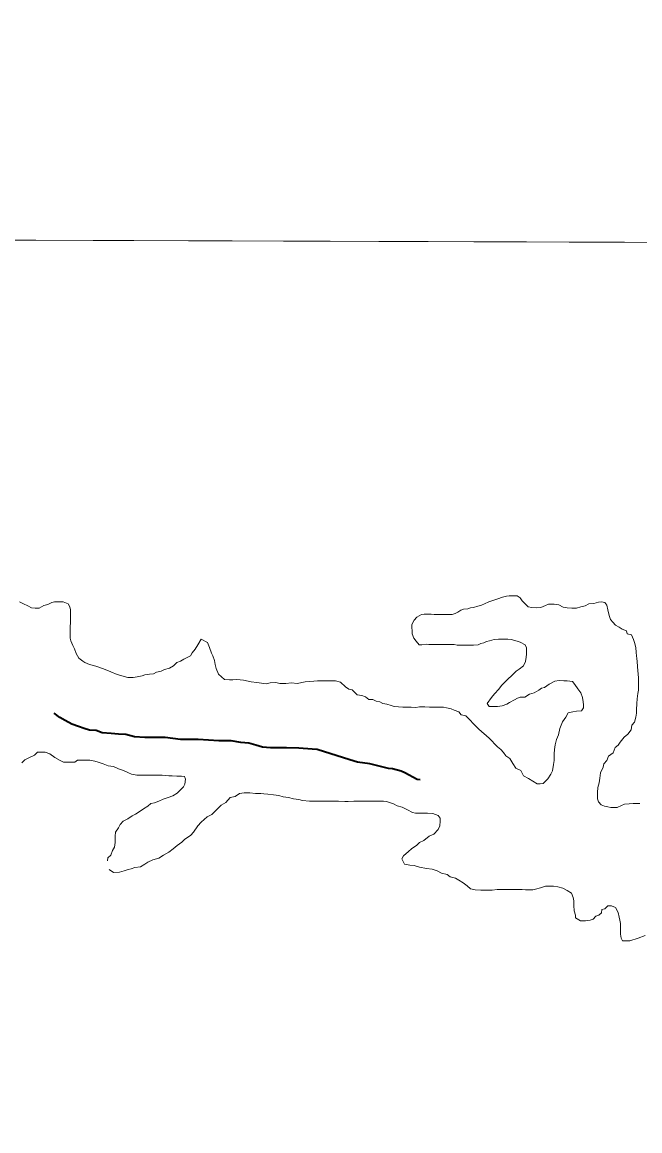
# Model space of a CAD drawing. Extents: x -1643653 to 4543381, y 1624270 to 13878484.
# Drawn here: x 586012 to 586886, y 8908709 to 8910276 of the extents above; entities that cross this region are included whole.
import ezdxf

# ---------------------------------------------------------------- set-up
doc = ezdxf.new("R2010")
doc.units = 0
doc.header["$LTSCALE"] = 200
doc.linetypes.add('LONG_DASH_SHORT_DASH', pattern=[9.9, 6, -1.2, 1.5, -1.2])
doc.layers.add('6', color=7, linetype='Continuous', lineweight=13)
doc.layers.add('60', color=7, linetype='Continuous', lineweight=13)

msp = doc.modelspace()

# ---------------------------------------------------------------- linework, layer by layer
at = {"layer": '6'}
msp.add_line((574653.9, 8910009.3), (626625.7, 8909822.1), dxfattribs=at)
msp.add_lwpolyline([(596575.8, 8909932.4), (585614.8, 8909969.8), (585583.8, 8898914.4), (596544.8, 8898874.9)], close=True, dxfattribs=at)
for points in [[(586739.3, 8909448.3), (586732.8, 8909448.8), (586727.8, 8909449.9), (586723.8, 8909453.9), (586719.4, 8909458.4), (586716.4, 8909462.5), (586711.9, 8909465.5), (586705.4, 8909465.5), (586700.9, 8909465.6), (586696.9, 8909465.1), (586691.4, 8909463.6), (586684.9, 8909461.2), (586677.8, 8909458.7), (586671.8, 8909456.8), (586665.8, 8909454.3), (586661.8, 8909452.3), (586656.3, 8909450.8), (586650.3, 8909448.9), (586646.3, 8909448.4), (586642.2, 8909446.9), (586636.2, 8909446.5), (586632.2, 8909445), (586628.2, 8909442.5), (586624.2, 8909440.6), (586620.2, 8909439.1), (586616.2, 8909439.1), (586612.2, 8909439.1), (586607.2, 8909439.2), (586600.7, 8909439.2), (586594.7, 8909439.2), (586590.7, 8909439.3), (586584.7, 8909439.3), (586580.7, 8909439.3), (586576.7, 8909438.9), (586570.1, 8909435.4), (586566.3, 8909431.1), (586563, 8909425.1)], [(586265.2, 8909404), (586265.2, 8909404), (586260.4, 8909396.2), (586256.9, 8909390), (586252.6, 8909384.7), (586252.6, 8909384.7), (586249.9, 8909380.6), (586249.9, 8909380.6), (586240.9, 8909376.1), (586235.8, 8909373.2), (586230.8, 8909371.2), (586226.3, 8909366.7), (586220.3, 8909363.3), (586213.2, 8909361.3), (586208.7, 8909358.8), (586202.2, 8909357.4), (586197.7, 8909355.4), (586192.2, 8909354.9), (586185.7, 8909354), (586181.7, 8909352.5), (586174.7, 8909351.1), (586169.1, 8909350.1), (586161.6, 8909350.1), (586161.6, 8909350.1), (586161.6, 8909350.1), (586161.6, 8909350.1), (586146.3, 8909354.2), (586137.4, 8909358.2), (586131.7, 8909360.3), (586125.8, 8909362.8), (586116.2, 8909366.2), (586107.5, 8909368.4), (586100.8, 8909371.1), (586097.8, 8909373.1), (586092.3, 8909377.1), (586088.4, 8909383.7), (586085.9, 8909390.7), (586083.5, 8909395.2), (586081, 8909401.7), (586080, 8909405.8), (586080.1, 8909409.8), (586080.1, 8909416.3), (586080.1, 8909420.8), (586080.2, 8909428.8), (586080.3, 8909438.3), (586080.3, 8909445.8), (586079.4, 8909449.8), (586076.9, 8909454.3), (586069.9, 8909456.9), (586065.9, 8909456.9), (586061.9, 8909456.9), (586057.9, 8909457), (586053.9, 8909456), (586048.4, 8909453), (586042.9, 8909451.6), (586036.3, 8909448.1), (586030.3, 8909448.1), (586025.3, 8909448.7), (586020.3, 8909451.2), (586013.9, 8909454.2), (586008.4, 8909456.8)], [(586885.8, 8909171.9), (586880.3, 8909172), (586876.3, 8909172), (586870.3, 8909171.5), (586863.8, 8909171.1), (586859.7, 8909169.1), (586853.7, 8909166.1), (586848.7, 8909166.2), (586844.7, 8909166.2), (586840.2, 8909167.2), (586835.7, 8909168.3), (586830.7, 8909169.8), (586827.3, 8909174.3), (586825.8, 8909178.3), (586825.8, 8909182.8), (586825.9, 8909187.4), (586826.4, 8909194.4), (586828, 8909200.9), (586829, 8909207.9), (586830.1, 8909215.4), (586833.6, 8909223.3), (586834.7, 8909227.8), (586838.7, 8909232.8), (586841.2, 8909238.8), (586847.8, 8909243.3), (586850.8, 8909250.8), (586854.9, 8909254.3), (586857.9, 8909258.7), (586863.5, 8909265.7), (586868.5, 8909269.7), (586873.1, 8909276.2), (586874.1, 8909282.7), (586878.1, 8909286.7), (586879.7, 8909293.7), (586880.7, 8909299.7), (586880.8, 8909304.2), (586881.3, 8909313.2), (586881.9, 8909319.7), (586882.9, 8909327.2), (586883.5, 8909332.2), (586883.5, 8909339.7), (586883.6, 8909344.7), (586883.6, 8909349.2), (586883.2, 8909355.2), (586882.7, 8909359.2), (586882.2, 8909365.7), (586881.8, 8909372.8), (586881.3, 8909376.8), (586880.8, 8909380.8), (586880.4, 8909385.3), (586879.9, 8909392.3), (586878, 8909399.3), (586876.5, 8909403.8), (586873.6, 8909410.4), (586867.6, 8909411.9), (586866.6, 8909415.9), (586860.6, 8909418.4), (586856.2, 8909421), (586851.2, 8909424), (586847.2, 8909428.1), (586844.2, 8909432.1), (586842.3, 8909437.6), (586840.3, 8909445.6), (586838.9, 8909452.1), (586835.9, 8909456.2), (586831.4, 8909457.2), (586826.9, 8909456.7), (586820.4, 8909454.8), (586813.4, 8909454.3), (586808.4, 8909451.3), (586802.3, 8909449.9), (586795.8, 8909447.9), (586789.3, 8909448), (586782.8, 8909448.5), (586777.3, 8909449.6), (586770.8, 8909452.6), (586764.3, 8909453.6), (586760.3, 8909453.7), (586756.3, 8909453.7), (586752.3, 8909451.7), (586745.8, 8909448.8), (586739.3, 8909448.3)], [(586563, 8909425.1), (586563.4, 8909411.5), (586565.9, 8909405.5), (586569.4, 8909401.5), (586573.3, 8909396.4), (586577.3, 8909396.4), (586583.3, 8909396.9), (586587.3, 8909396.8), (586594.3, 8909396.8), (586602.3, 8909396.8), (586607.8, 8909396.7), (586612.3, 8909396.7), (586616.8, 8909396.7), (586622.8, 8909396.6), (586627.3, 8909395.6), (586631.3, 8909395.6), (586638.3, 8909395.5), (586643.8, 8909395.5), (586650.4, 8909395.9), (586656.9, 8909396.4), (586660.9, 8909397.9), (586664.9, 8909398.8), (586668.9, 8909400.8), (586672.9, 8909401.8), (586679.4, 8909403.8), (586685.9, 8909404.2), (586690.4, 8909404.2), (586698.9, 8909404.1), (586703.4, 8909403.6), (586711.9, 8909401.5), (586716.4, 8909400), (586723.4, 8909396.4), (586725.4, 8909391.9), (586725.3, 8909387.9), (586725.3, 8909382.9), (586724.8, 8909378.9), (586723.7, 8909372.4), (586721.2, 8909366.4), (586715.1, 8909361.9), (586710.6, 8909359), (586706, 8909354.1), (586697.5, 8909346.4), (586689.8, 8909338.6), (586686.1, 8909333.6), (586680, 8909326.7), (586676, 8909321.7), (586669.9, 8909313.2), (586672.4, 8909309.2), (586676.4, 8909309.2), (586680.4, 8909309.1), (586684.4, 8909309.1), (586690.9, 8909310.1), (586697.4, 8909312.5), (586701.4, 8909314.5), (586708.5, 8909318.5), (586712.5, 8909320.9), (586716.5, 8909322.4), (586723, 8909322.4), (586729.5, 8909326.3), (586736.1, 8909328.3), (586742.6, 8909332.3), (586746.6, 8909334.7), (586750.6, 8909335.7), (586757.2, 8909340.7), (586765.2, 8909344.6), (586771.7, 8909345.6), (586778.2, 8909345.5), (586782.7, 8909345.5), (586790.2, 8909344.5), (586793.7, 8909339.9), (586798.1, 8909333.9), (586802.1, 8909328.4), (586804.5, 8909321.8), (586805.5, 8909315.8), (586806, 8909311.3), (586805.9, 8909307.3), (586802.9, 8909302.8), (586795.9, 8909302.4), (586790.9, 8909301.4), (586784.4, 8909299.9), (586780.8, 8909293.9), (586776.3, 8909287.5), (586772.2, 8909278), (586770.6, 8909269), (586767.6, 8909262.5), (586766, 8909255), (586765, 8909248), (586764.4, 8909242), (586764.3, 8909232.5), (586763.3, 8909227), (586762.2, 8909218), (586759.7, 8909213.5), (586755.6, 8909206.5), (586749.1, 8909200), (586744.6, 8909199.6), (586740.6, 8909199.6), (586734.1, 8909203.6), (586728.1, 8909207.2), (586721.2, 8909211.2), (586717.2, 8909218.3), (586710.2, 8909221.8)], [(586710.2, 8909221.8), (586705.8, 8909228.4), (586701.8, 8909235.4), (586695.9, 8909239.4), (586692.9, 8909244), (586688.9, 8909248), (586684.5, 8909252), (586672.3, 8909264), (586658, 8909277.1), (586649.5, 8909285.3), (586646.1, 8909289.3), (586639.6, 8909295.9), (586633.1, 8909297.4), (586629.6, 8909301.4), (586623.2, 8909304), (586618.7, 8909305.5), (586612.2, 8909307.1), (586607.7, 8909308.1), (586603.2, 8909308.1), (586599.2, 8909308.1), (586594.2, 8909308.2), (586588.2, 8909308.2), (586581.7, 8909308.3), (586574.2, 8909308.3), (586568.7, 8909307.8), (586562.2, 8909307.9), (586555.7, 8909307.9), (586550.2, 8909308), (586544.2, 8909308.5), (586538.2, 8909309.1), (586533.7, 8909310.6), (586527.7, 8909312.1), (586522.2, 8909313.2), (586517.7, 8909315.7), (586512.7, 8909316.7), (586508.2, 8909318.8), (586502.2, 8909318.8), (586497.7, 8909322.8), (586492.2, 8909324.4), (586485.8, 8909325.4), (586478.8, 8909332.5), (586473.8, 8909333.5), (586469.3, 8909337), (586462.4, 8909343.6), (586455, 8909345.3), (586444.2, 8909345.3), (586444.2, 8909345.3), (586444.2, 8909345.3), (586444.2, 8909345.3), (586444.2, 8909345.3), (586444.2, 8909345.3), (586429.8, 8909345.3), (586424.7, 8909344.6), (586424.7, 8909344.6), (586412.5, 8909343.9), (586400.9, 8909341.7), (586393, 8909342.4), (586385.1, 8909341.7), (586376.4, 8909341.7), (586370.6, 8909343.1), (586362.7, 8909342.4), (586356.9, 8909341), (586356.9, 8909341), (586343.9, 8909343.1), (586336, 8909343.9), (586325.2, 8909346), (586325.2, 8909346), (586325.2, 8909346), (586315.8, 8909347.1), (586309.8, 8909346.6), (586305.3, 8909346.6), (586298.3, 8909347.2), (586289.8, 8909354.7), (586289.8, 8909354.7), (586289.8, 8909354.7), (586289.8, 8909354.7), (586286.2, 8909362.6), (586284.8, 8909368.4), (586284.1, 8909374.1), (586281.9, 8909380.6), (586279.7, 8909384.2), (586276.8, 8909392.2), (586274, 8909399.4), (586274, 8909399.4), (586265.2, 8909404)], [(586011.8, 8909229.5), (586015.8, 8909233.5), (586022.3, 8909237), (586029.3, 8909240.4), (586033.9, 8909244.4), (586040.4, 8909244.3), (586044.4, 8909244.3), (586051.4, 8909242.3), (586058.3, 8909236.7), (586065.8, 8909232.7), (586070.3, 8909230.1), (586077.3, 8909230.1), (586081.8, 8909230.1), (586086.3, 8909230.5), (586090.3, 8909233), (586094.3, 8909233), (586101.3, 8909232.9), (586107.8, 8909232.9), (586114.8, 8909231.8), (586119.3, 8909230.3), (586126.8, 8909227.8), (586133.8, 8909225.2), (586141.3, 8909224.2), (586148.3, 8909221.1), (586155.2, 8909218.6), (586162.2, 8909215), (586166.7, 8909213.5), (586174.2, 8909211.9), (586178.7, 8909211.9), (586182.7, 8909211.9), (586189.2, 8909211.8), (586196.7, 8909211.8), (586202.2, 8909211.7), (586210.2, 8909211.7), (586219.7, 8909211.1), (586224.2, 8909211.1), (586230.7, 8909210.5), (586237.2, 8909210.5), (586241.7, 8909210), (586243, 8909206.1), (586242.1, 8909199.4), (586240, 8909195.2), (586236.2, 8909191.4), (586236.2, 8909191.4), (586231.4, 8909186.3), (586224.9, 8909182.9), (586218.4, 8909180.5), (586211.3, 8909177.8), (586205.5, 8909175), (586199.3, 8909172.6), (586193.9, 8909171.7), (586189.9, 8909168.2), (586183.8, 8909164.3), (586177.3, 8909160.3), (586172.3, 8909156.8), (586167.8, 8909154.4), (586161.7, 8909150.4), (586154.7, 8909147), (586150.7, 8909142), (586148.1, 8909137.5), (586144.1, 8909131.5), (586143.5, 8909125.5), (586143.5, 8909121.5), (586143.5, 8909116.5), (586142.4, 8909110), (586139.9, 8909105.5), (586137.3, 8909099), (586133.3, 8909095), (586132.8, 8909091)], [(586135.2, 8909078.5), (586141.3, 8909074.1), (586149.9, 8909074.6), (586156.2, 8909076.5), (586161.9, 8909078.4), (586166.3, 8909079.4), (586171.6, 8909081.3), (586179.2, 8909082.2), (586185.5, 8909086.1), (586189.8, 8909089), (586197, 8909092.3), (586197, 8909092.3), (586197, 8909092.3), (586205.2, 8909094.7), (586211.9, 8909098.6), (586219.6, 8909102.9), (586225.4, 8909107.7), (586231.1, 8909112.5), (586237.9, 8909117.3), (586241.7, 8909121.1), (586250.5, 8909127.3), (586254.5, 8909131.2), (586260.6, 8909140.2), (586265.1, 8909145.7), (586273.7, 8909153.2), (586280.2, 8909156.1), (586286.8, 8909163.1), (586293.3, 8909169.6), (586299.9, 8909173.5), (586306.4, 8909180.5), (586313.4, 8909181.9), (586319.5, 8909185.9), (586326, 8909186.9), (586330, 8909186.8), (586334, 8909186.8), (586342, 8909186.2), (586349.5, 8909186.2), (586354, 8909185.7), (586359.5, 8909185.1), (586367.5, 8909184.1), (586375, 8909183), (586381, 8909181.5), (586388.5, 8909180.4), (586395.9, 8909178.4), (586403.4, 8909177.3), (586408.4, 8909176.3), (586418.4, 8909175.2), (586422.4, 8909175.2), (586430.4, 8909175.2), (586435.4, 8909175.1), (586443.4, 8909175.1), (586447.9, 8909175), (586454.4, 8909175), (586459.4, 8909175), (586468.5, 8909174.9), (586473, 8909174.9), (586481, 8909175.3), (586485.5, 8909175.3), (586496, 8909175.2), (586509.5, 8909175.1), (586523, 8909175), (586527.5, 8909174.5), (586537, 8909171.4), (586542.4, 8909168.4), (586549.4, 8909166.9), (586556.9, 8909162.8), (586563.9, 8909159.2), (586568.4, 8909158.2), (586573.9, 8909158.2), (586578.9, 8909158.2), (586585.4, 8909158.1), (586592.9, 8909157.6), (586600.3, 8909155), (586603.3, 8909151), (586603.3, 8909147), (586602.7, 8909140.5), (586600.2, 8909135), (586594.2, 8909128.5), (586587.6, 8909125.5), (586580.1, 8909119.6), (586574.1, 8909116.6), (586570, 8909113.1), (586562.5, 8909107.7), (586558.5, 8909104.2), (586551.4, 8909097.7), (586549.1, 8909093.5), (586549.1, 8909093.5), (586549.1, 8909093.5), (586552.6, 8909086), (586560.1, 8909084.5), (586566.5, 8909084), (586574, 8909082), (586584, 8909080), (586592, 8909079.1), (586598.9, 8909076.6), (586604.9, 8909073.6), (586612.9, 8909071.6), (586617.4, 8909068.1), (586624.9, 8909066.1), (586629.8, 8909063.6), (586635.8, 8909059.6)], [(586635.8, 8909059.6), (586641.3, 8909055.6), (586646.1, 8909051.1), (586652.6, 8909050), (586660.6, 8909049.5), (586666.1, 8909049.4), (586672.6, 8909049.4), (586676.6, 8909049.3), (586683.6, 8909050.3), (586687.6, 8909050.3), (586696.1, 8909050.2), (586700.1, 8909050.2), (586706.6, 8909050.2), (586711.6, 8909050.1), (586719.1, 8909050.1), (586724.1, 8909050), (586734.1, 8909050), (586738.1, 8909050.9), (586745.1, 8909052.4), (586752.2, 8909054.9), (586759.7, 8909054.8), (586763.7, 8909054.8), (586769.7, 8909054.2), (586776.7, 8909052.2), (586782.6, 8909048.7), (586789.1, 8909045.1), (586791.1, 8909039.1), (586792, 8909034.1), (586792, 8909027.6), (586792.9, 8909020), (586794.4, 8909014), (586794.8, 8909010), (586801.8, 8909006), (586808.8, 8909005.9), (586815.3, 8909006.9), (586819.8, 8909008.3), (586823.4, 8909012.8), (586827.4, 8909013.8), (586831.4, 8909017.3), (586831.9, 8909021.8), (586836, 8909022.8), (586840.5, 8909027.2), (586845.5, 8909027.2), (586851, 8909024.7), (586854.9, 8909017.6), (586856.4, 8909011.1), (586857.3, 8909007.1), (586858.3, 8909002.1), (586858.3, 8908997.6), (586858.2, 8908991.1), (586858.2, 8908987.1), (586859.2, 8908981.6), (586861.1, 8908977.5), (586865.6, 8908977.5), (586871.6, 8908977.5), (586883.4, 8908981.6), (586883.4, 8908981.6), (586883.4, 8908981.6), (586893.2, 8908985.3)]]:
    msp.add_lwpolyline(points, dxfattribs=at)
at = {"layer": '6', "linetype": 'LONG_DASH_SHORT_DASH', "lineweight": 35}
for points in [[(586171, 8909266.2), (586158.6, 8909269.3), (586148.1, 8909269.8), (586138.1, 8909270.9), (586125.1, 8909272), (586116.6, 8909275), (586107.1, 8909275.6), (586099.6, 8909278.1), (586091.6, 8909280.7), (586082.2, 8909284.2), (586072.7, 8909289.3), (586065.2, 8909293.3), (586057.3, 8909299.8)], [(586574.8, 8909205.2), (586570.6, 8909206), (586553.2, 8909215.2), (586548.2, 8909217.7), (586535.7, 8909220.7), (586530.2, 8909221.3), (586503.8, 8909227.9), (586486.3, 8909230.5), (586475.3, 8909233.6), (586429.4, 8909248.3), (586422.4, 8909248.9), (586403.4, 8909250), (586385.9, 8909250.6), (586363.4, 8909250.7), (586352, 8909251.7), (586342.5, 8909254.3), (586332.5, 8909257.3), (586321.5, 8909257.9), (586307.5, 8909260.5), (586290, 8909260.6), (586275.5, 8909261.2), (586261, 8909262.2), (586245, 8909262.3), (586236, 8909262.4), (586214.5, 8909265), (586207.5, 8909265), (586200, 8909265.1), (586185.5, 8909265.1), (586171, 8909266.2)]]:
    msp.add_lwpolyline(points, dxfattribs=at)
at = {"layer": '60', "lineweight": 25}
msp.add_spline([(814781, 9009175.5), (814787.2, 9009173.4), (814796.9, 9009173.4), (814799.4, 9009172.4), (814805.1, 9009174.5), (814805.6, 9009176.5), (814811.7, 9009179.5), (814811.7, 9009179.5), (814801.5, 9009181), (814790.7, 9009181.5), (814784.1, 9009183.1), (814777.4, 9009185.1), (814778.4, 9009175.5)], degree=3, dxfattribs=at)

doc.saveas('drawing.dxf')
